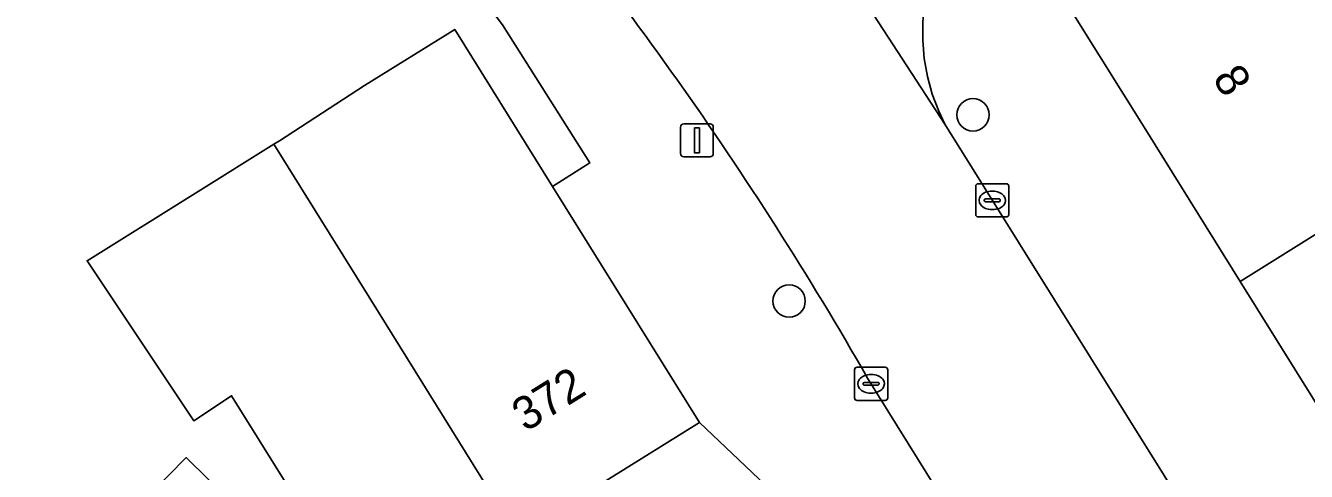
# Model space of a CAD drawing. Extents: x 159217 to 160349, y 381246 to 382172.
# Drawn here: x 159911.34 to 159950.01, y 381612.76 to 381626.21 of the extents above; entities that cross this region are included whole.
import ezdxf

# ---------------------------------------------------------------- set-up
doc = ezdxf.new("R2010")
doc.units = 0
for name, color, linetype in [('IMGEO_Boom', 7, 'Continuous'), ('IMGEO_Erf', 7, 'Continuous'), ('IMGEO_Kolk', 7, 'Continuous'), ('IMGEO_Lichtmast', 7, 'Continuous'), ('IMGEO_Pand', 7, 'Continuous'), ('IMGEO_Pand_nummerreeks', 7, 'Continuous'), ('IMGEO_Rijbaan_lokaal_open', 7, 'Continuous'), ('IMGEO_Voetpad_open', 7, 'Continuous')]:
    doc.layers.add(name, color=color, linetype=linetype)

msp = doc.modelspace()

# ---------------------------------------------------------------- linework, layer by layer
at = {"layer": 'IMGEO_Boom'}
for centre in [(159939.946, 381623.517), (159934.394, 381617.896)]:
    msp.add_circle(centre, 0.489, dxfattribs=at)
at = {"layer": 'IMGEO_Erf'}
for points in [[(159917.559, 381615.036), (159916.421, 381614.277), (159913.196, 381619.11), (159916.545, 381621.198), (159918.836, 381622.626), (159919.005, 381622.731), (159921.575, 381624.397), (159924.295, 381626.092), (159927.248, 381621.354), (159928.374, 381622.067), (159925.736, 381626.23)], [(159893.306, 381584.571), (159890.656, 381587.174), (159895.057, 381591.656), (159897.368, 381594.01), (159894.914, 381596.426), (159896.735, 381598.275), (159900.938, 381602.546), (159903.385, 381600.137), (159907.641, 381604.471), (159905.797, 381606.286), (159910.018, 381610.583), (159911.861, 381608.768), (159916.184, 381613.171), (159918.864, 381610.539), (159921.544, 381607.908), (159921.872, 381608.115), (159919.227, 381612.359), (159917.559, 381615.036)]]:
    msp.add_lwpolyline(points, dxfattribs=at)
at = {"layer": 'IMGEO_Kolk'}
for p, q in [((159940.028, 381620.509), (159940.028, 381621.361)), ((159940.103, 381621.435), (159940.955, 381621.435)), ((159940.516, 381621.215), (159940.541, 381621.215)), ((159941.029, 381621.361), (159941.029, 381620.509)), ((159940.287, 381620.929), (159940.287, 381620.941)), ((159940.725, 381620.892), (159940.327, 381620.892)), ((159940.33, 381620.978), (159940.728, 381620.978)), ((159940.771, 381620.941), (159940.771, 381620.929)), ((159940.955, 381620.435), (159940.103, 381620.435)), ((159940.539, 381620.655), (159940.514, 381620.655)), ((159936.37, 381614.972), (159936.37, 381615.824)), ((159936.445, 381615.898), (159937.297, 381615.898)), ((159937.371, 381615.824), (159937.371, 381614.972)), ((159936.629, 381615.392), (159936.629, 381615.404)), ((159937.067, 381615.355), (159936.669, 381615.355)), ((159936.672, 381615.441), (159937.07, 381615.441)), ((159936.858, 381615.678), (159936.883, 381615.678)), ((159937.113, 381615.404), (159937.113, 381615.392)), ((159936.881, 381615.118), (159936.856, 381615.118)), ((159937.297, 381614.898), (159936.445, 381614.898))]:
    msp.add_line(p, q, dxfattribs=at)
for points in [[(159940.028, 381620.509), (159940.028, 381621.361)], [(159940.103, 381621.435), (159940.955, 381621.435)], [(159941.029, 381621.361), (159941.029, 381620.509)], [(159940.955, 381620.435), (159940.103, 381620.435)], [(159936.37, 381614.972), (159936.37, 381615.824)], [(159936.445, 381615.898), (159937.297, 381615.898)], [(159937.371, 381615.824), (159937.371, 381614.972)], [(159937.297, 381614.898), (159936.445, 381614.898)]]:
    msp.add_lwpolyline(points, dxfattribs=at)
for centre, radius, start, end in [((159940.105, 381621.359), 0.0765, 91.552, 178.448), ((159940.105, 381621.359), 0.0765, 91.552, 178.448), ((159940.953, 381621.359), 0.0765, 1.552, 88.448), ((159940.953, 381621.359), 0.0765, 1.552, 88.448), ((159940.327, 381620.938), 0.0403, 85.8775, 175.7526), ((159940.324, 381620.928), 0.0366, 178.938, 274.7102), ((159940.728, 381620.935), 0.043, 264.8664, 352.4533), ((159940.732, 381620.94), 0.0386, 1.7309, 96.639), ((159940.105, 381620.511), 0.0765, 181.552, 268.448), ((159940.105, 381620.511), 0.0765, 181.552, 268.448), ((159940.953, 381620.511), 0.0765, 271.552, 358.448), ((159940.953, 381620.511), 0.0765, 271.552, 358.448), ((159936.447, 381615.822), 0.0765, 91.552, 178.448), ((159936.447, 381615.822), 0.0765, 91.552, 178.448), ((159937.295, 381615.822), 0.0765, 1.552, 88.448), ((159937.295, 381615.822), 0.0765, 1.552, 88.448), ((159936.669, 381615.401), 0.0403, 85.8775, 175.7526), ((159936.666, 381615.391), 0.0366, 178.938, 274.7102), ((159937.07, 381615.398), 0.043, 264.8664, 352.4533), ((159937.074, 381615.403), 0.0386, 1.7309, 96.639), ((159936.447, 381614.974), 0.0765, 181.552, 268.448), ((159936.447, 381614.974), 0.0765, 181.552, 268.448), ((159937.295, 381614.974), 0.0765, 271.552, 358.448), ((159937.295, 381614.974), 0.0765, 271.552, 358.448)]:
    msp.add_arc(centre, radius, start, end, dxfattribs=at)
for centre, major_axis, ratio, start_param, end_param in [((159940.515, 381620.935), (-0.387, 0.002), 0.722429, 4.712389, 7.853982), ((159940.54, 381620.935), (-0.39, 0.002), 0.717154, 1.570796, 4.712389), ((159936.857, 381615.398), (-0.387, 0.002), 0.722429, 4.712389, 7.853982), ((159936.882, 381615.398), (-0.39, 0.002), 0.717154, 1.570796, 4.712389)]:
    msp.add_ellipse(centre, major_axis=major_axis, ratio=ratio, start_param=start_param, end_param=end_param, dxfattribs=at)
at = {"layer": 'IMGEO_Lichtmast'}
for p, q in [((159931.115, 381622.347), (159931.115, 381623.147)), ((159931.115, 381623.147), (159931.115, 381622.347)), ((159931.215, 381623.247), (159932.005, 381623.247)), ((159932.005, 381623.247), (159931.215, 381623.247)), ((159932.105, 381623.147), (159932.105, 381622.347)), ((159932.105, 381622.347), (159932.105, 381623.147)), ((159932.005, 381622.247), (159931.215, 381622.247)), ((159931.215, 381622.247), (159932.005, 381622.247))]:
    msp.add_line(p, q, dxfattribs=at)
msp.add_lwpolyline([(159931.535, 381623.122), (159931.685, 381623.122), (159931.685, 381622.372), (159931.535, 381622.372), (159931.535, 381623.122)], dxfattribs=at)
for centre, start, end in [((159931.215, 381623.147), 90, 180), ((159931.215, 381623.147), 90, 180), ((159932.005, 381623.147), 0, 90), ((159932.005, 381623.147), 360, 90), ((159931.215, 381622.347), 180, 270), ((159931.215, 381622.347), 180, 270), ((159932.005, 381622.347), 270, 0), ((159932.005, 381622.347), 270, 0)]:
    msp.add_arc(centre, 0.1, start, end, dxfattribs=at)
at = {"layer": 'IMGEO_Pand'}
for points in [[(159948.014, 381618.488), (159959.37, 381625.576), (159961.059, 381626.631), (159959.721, 381628.773), (159958.032, 381627.718), (159954.222, 381625.338), (159952.754, 381627.688), (159951.786, 381627.084), (159947.814, 381633.445), (159942.412, 381627.722), (159942.316, 381627.62), (159945.212, 381622.978)], [(159927.248, 381621.354), (159924.295, 381626.092), (159921.575, 381624.397), (159919.005, 381622.731), (159918.836, 381622.626), (159921.759, 381617.934), (159926.197, 381610.811), (159931.687, 381614.232)], [(159950.735, 381614.13), (159958.181, 381618.777), (159958.291, 381618.848), (159956.251, 381622.114), (159958.177, 381623.317), (159958.833, 381622.267), (159960.706, 381623.437), (159959.37, 381625.576), (159948.014, 381618.488)], [(159918.836, 381622.626), (159916.545, 381621.198), (159913.196, 381619.11), (159916.421, 381614.277), (159917.559, 381615.036), (159919.227, 381612.359), (159921.872, 381608.115), (159926.197, 381610.811), (159921.759, 381617.934)], [(159921.544, 381607.908), (159918.864, 381610.539), (159916.184, 381613.171), (159911.861, 381608.768), (159912.226, 381608.409), (159919.198, 381601.545), (159921.176, 381603.559), (159920.077, 381604.638), (159922.432, 381607.036)]]:
    msp.add_lwpolyline(points, close=True, dxfattribs=at)
at = {"layer": 'IMGEO_Rijbaan_lokaal_open'}
for points in [[(159930.669, 381636.17), (159939.094, 381623.231), (159938.91, 381623.626), (159938.718, 381624.144), (159938.573, 381624.677), (159938.476, 381625.221), (159938.428, 381625.772), (159938.429, 381626.325), (159938.48, 381626.875), (159938.579, 381627.418), (159938.727, 381627.951), (159938.922, 381628.468), (159939.162, 381628.966), (159939.446, 381629.44), (159939.771, 381629.887), (159940.667, 381630.843), (159946.708, 381637.287), (159949.3, 381640.052)], [(159960.157, 381585.77), (159957.08, 381592.897), (159954.758, 381598.275), (159950.113, 381605.587), (159939.094, 381623.231), (159930.669, 381636.17)], [(159936.764, 381615.572), (159944.589, 381602.998), (159948.545, 381597.017)]]:
    msp.add_lwpolyline(points, dxfattribs=at)
msp.add_arc((159839.686, 381559.89), 111.913, 29.83766, 40.76777, dxfattribs=at)
at = {"layer": 'IMGEO_Voetpad_open'}
for points in [[(159895.769, 381656.262), (159914.584, 381638.888), (159916.446, 381637.169), (159916.615, 381636.991), (159917.549, 381635.955), (159917.579, 381635.922), (159920.002, 381633.301), (159924.642, 381627.683), (159925.736, 381626.23), (159928.374, 381622.067), (159927.248, 381621.354), (159931.687, 381614.232), (159935.854, 381610.276)], [(159950.735, 381614.13), (159948.014, 381618.488), (159945.212, 381622.978), (159942.316, 381627.62)], [(159938.429, 381626.325), (159938.428, 381625.772), (159938.476, 381625.221), (159938.573, 381624.677), (159938.718, 381624.144), (159938.91, 381623.626), (159939.094, 381623.231), (159950.113, 381605.587), (159954.758, 381598.275), (159957.08, 381592.897), (159960.157, 381585.77)], [(159948.545, 381597.017), (159944.589, 381602.998), (159936.764, 381615.572)], [(159935.854, 381610.276), (159931.687, 381614.232), (159926.197, 381610.811), (159921.872, 381608.115), (159921.544, 381607.908), (159922.432, 381607.036), (159925.043, 381604.411), (159899.155, 381577.976), (159901.457, 381576.14), (159886.189, 381556.852), (159882.637, 381554.045), (159886.098, 381553.64), (159894.074, 381562.974), (159898.879, 381568.661), (159907.539, 381578.507), (159908.369, 381579.61), (159912.588, 381584.585)]]:
    msp.add_lwpolyline(points, dxfattribs=at)
msp.add_arc((159839.686, 381559.89), 111.913, 29.83766, 40.76777, dxfattribs=at)

# ---------------------------------------------------------------- texts
at = {"layer": 'IMGEO_Pand_nummerreeks'}
for s, rotation, p in [('8', 301.9641, (159947.159, 381624.618)), ('372', 31.9309, (159926.437, 381613.93))]:
    msp.add_text(s, height=1, rotation=rotation, dxfattribs=at).set_placement(p)

doc.saveas('drawing.dxf')
